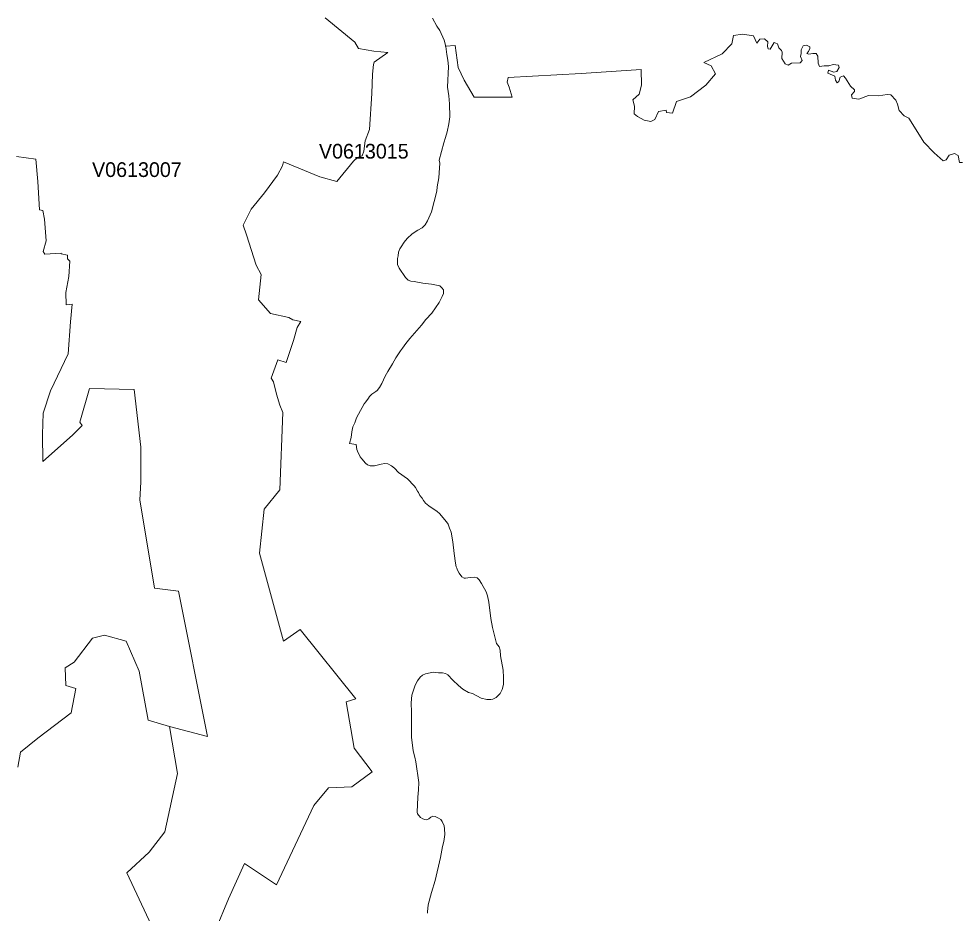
# Model space of a CAD drawing. Extents: x 369010 to 735936, y 6377141 to 6616555.
# Drawn here: x 618613 to 625018, y 6433932 to 6440014 of the extents above; entities that cross this region are included whole.
import ezdxf
from ezdxf.enums import TextEntityAlignment as Align

# ---------------------------------------------------------------- set-up
doc = ezdxf.new("R2010")
doc.units = 0
doc.header["$LTSCALE"] = 40
doc.layers.add('3', color=7, linetype='Continuous', lineweight=13)
doc.layers.add('4', color=7, linetype='Continuous')

msp = doc.modelspace()

# ---------------------------------------------------------------- linework, layer by layer
at = {"layer": '3'}
for points in [[(619949.85, 6433815.52), (620037.73, 6434028.35), (620145.97, 6434270.65), (620363.61, 6434124.51), (620617.33, 6434665.05), (620716.96, 6434783.22), (620876.18, 6434791.16), (621015.03, 6434893.61), (620892.89, 6435052.99), (620838.11, 6435367.94), (620903.15, 6435389.13), (620524.31, 6435861.97), (620411.61, 6435782.2), (620248.58, 6436379.17), (620279.7, 6436679.23), (620385.79, 6436810.64), (620405.98, 6437336.94), (620385.95, 6437387.42), (620364.77, 6437461.73), (620343.09, 6437544.49), (620328.52, 6437570.97), (620372.38, 6437694.6), (620430.8, 6437677.22), (620478.47, 6437826.01), (620505.28, 6437914.55), (620530.44, 6437955.6), (620475.99, 6437966.36), (620448.18, 6437983.57), (620323.39, 6438010.05), (620242.46, 6438101.74), (620259.18, 6438275.52), (620224.75, 6438339.4), (620161.03, 6438543.8), (620137.37, 6438611.16), (620191.82, 6438718.57), (620282.02, 6438831.44), (620370.89, 6438950.61), (620405.32, 6439013), (620411.94, 6439040.81), (620657.54, 6438940.02), (620774.22, 6438906.75), (620888.42, 6439044.94), (620914.9, 6439070.93), (620945.36, 6439081.52), (620957.27, 6439113.46), (620966.71, 6439183.8), (620997.16, 6439260.76), (621011.89, 6439506.7), (621016.03, 6439638.28), (621023.97, 6439703.32), (621027.28, 6439718.38), (621120.13, 6439784.75), (621025.96, 6439792.86), (620922.35, 6439812.72), (620896.2, 6439854.59), (620695.44, 6440020.92)], [(620695.44, 6440020.92), (620896.2, 6439854.59), (620922.35, 6439812.72), (621025.96, 6439792.86), (621120.13, 6439784.75), (621027.28, 6439718.38), (621023.97, 6439703.32), (621016.03, 6439638.28), (621011.89, 6439506.7), (620997.16, 6439260.76), (620966.71, 6439183.8), (620957.27, 6439113.46), (620945.36, 6439081.52), (620914.9, 6439070.93), (620888.42, 6439044.94), (620774.22, 6438906.75), (620657.54, 6438940.02), (620411.94, 6439040.81), (620405.32, 6439013), (620370.89, 6438950.61), (620282.02, 6438831.44), (620191.82, 6438718.57), (620137.37, 6438611.16), (620161.03, 6438543.8), (620224.75, 6438339.4), (620259.18, 6438275.52), (620242.46, 6438101.74), (620323.39, 6438010.05), (620448.18, 6437983.57), (620475.99, 6437966.36), (620530.44, 6437955.6), (620505.28, 6437914.55), (620478.47, 6437826.01), (620430.8, 6437677.22), (620372.38, 6437694.6), (620328.52, 6437570.97), (620343.09, 6437544.49), (620364.77, 6437461.73), (620385.95, 6437387.42), (620405.98, 6437336.94), (620385.79, 6436810.64), (620279.7, 6436679.23), (620248.58, 6436379.17), (620411.61, 6435782.2), (620524.31, 6435861.97), (620903.15, 6435389.13), (620838.11, 6435367.94), (620892.89, 6435052.99), (621015.03, 6434893.61), (620876.18, 6434791.16), (620716.96, 6434783.22), (620617.33, 6434665.05), (620363.61, 6434124.51), (620145.97, 6434270.65), (620037.73, 6434028.35)], [(621513.53, 6439206.15), (621523.96, 6439246.36), (621535.54, 6439298.99), (621542, 6439346.99), (621540.01, 6439435.87), (621535.54, 6439489.16), (621527.27, 6439549.4), (621532.23, 6439688.92), (621529.42, 6439733.11), (621520.98, 6439772.17), (621513.86, 6439824.47), (621511.54, 6439834.9), (621503.93, 6439869.65), (621473.15, 6439934.53), (621454.28, 6439964.65), (621424.66, 6440018.6)], [(621424.66, 6440018.6), (621454.28, 6439964.65), (621473.15, 6439934.53), (621503.93, 6439869.65), (621511.54, 6439834.9), (621513.2, 6439827.28), (621579.07, 6439832.25), (621597.94, 6439683.29), (621640.14, 6439595.74), (621708, 6439480.72), (621965.03, 6439481.54), (621945.17, 6439548.57), (621931.26, 6439583.83), (621939.21, 6439615.11), (622433.9, 6439642.41), (622842.36, 6439669.56), (622845.01, 6439563.47), (622827.96, 6439501.9), (622785.43, 6439462.51), (622797.51, 6439420.64), (622794.2, 6439366.85), (622817.21, 6439349.14), (622863.05, 6439323.98), (622908.07, 6439315.87), (622934.71, 6439328.62), (622959.54, 6439383.9), (623013.33, 6439392.5), (623015.31, 6439377.11), (623056.52, 6439371.15), (623081.85, 6439451.92), (623178.83, 6439483.86), (623281.94, 6439561.65), (623347.81, 6439639.44), (623317.36, 6439693.22), (623267.71, 6439716.23), (623393.49, 6439775.81), (623459.86, 6439843.01), (623470.45, 6439899.77), (623530.86, 6439908.88), (623607.16, 6439897.62), (623627.84, 6439849.13), (623649.69, 6439874.95), (623679.81, 6439877.43), (623704.31, 6439858.07), (623701.66, 6439826.29), (623704.97, 6439809.57), (623720.36, 6439807.59), (623746.18, 6439853.43), (623770.01, 6439844.83), (623777.79, 6439815.53), (623795.67, 6439798.15), (623801.62, 6439786.24), (623797.65, 6439744.36), (623820.49, 6439707.95), (623841.68, 6439699.35), (623864.85, 6439711.26), (623923.93, 6439714.57), (623935.85, 6439730.46), (623924.59, 6439757.11), (623929.89, 6439777.3), (623931.21, 6439803.78), (623943.13, 6439831.09), (623966.96, 6439834.4), (623988.81, 6439823.14), (623988.81, 6439811.06), (623979.54, 6439790.54), (623968.29, 6439777.96), (623982.19, 6439772.67)], [(623841.68, 6439699.35), (623820.49, 6439707.95), (623797.65, 6439744.36), (623801.62, 6439786.24), (623795.67, 6439798.15), (623777.79, 6439815.53), (623770.01, 6439844.83), (623746.18, 6439853.43), (623720.36, 6439807.59), (623704.97, 6439809.57), (623701.66, 6439826.29), (623704.31, 6439858.07), (623679.81, 6439877.43), (623649.69, 6439874.95), (623627.84, 6439849.13), (623607.16, 6439897.62), (623530.86, 6439908.88), (623470.45, 6439899.77), (623459.86, 6439843.01), (623393.49, 6439775.81), (623267.71, 6439716.23), (623317.36, 6439693.22), (623347.81, 6439639.44), (623281.94, 6439561.65), (623178.83, 6439483.86), (623081.85, 6439451.92), (623056.52, 6439371.15)], [(623056.52, 6439371.15), (623015.31, 6439377.11), (623013.33, 6439392.5), (622959.54, 6439383.9), (622934.71, 6439328.62), (622908.07, 6439315.87), (622863.05, 6439323.98), (622817.21, 6439349.14), (622794.2, 6439366.85), (622797.51, 6439420.64), (622785.43, 6439462.51), (622827.96, 6439501.9), (622845.01, 6439563.47), (622842.36, 6439669.56), (622433.9, 6439642.41), (621939.21, 6439615.11), (621931.26, 6439583.83), (621945.17, 6439548.57), (621965.03, 6439481.54), (621708, 6439480.72), (621640.14, 6439595.74), (621597.94, 6439683.29), (621579.07, 6439832.25), (621513.2, 6439827.28), (621513.86, 6439824.47), (621520.98, 6439772.17), (621529.42, 6439733.11), (621532.23, 6439688.92), (621527.27, 6439549.4), (621535.54, 6439489.16), (621540.01, 6439435.87), (621542, 6439346.99), (621535.54, 6439298.99), (621523.96, 6439246.36), (621513.53, 6439206.15), (621501.78, 6439169.73), (621470.67, 6439053.39), (621474.64, 6439031.87), (621469.01, 6438965.67), (621467.36, 6438932.07), (621456.6, 6438870.5), (621453.12, 6438841.04), (621417.21, 6438701.36), (621389.4, 6438639.13), (621373.51, 6438611.82), (621355.14, 6438593.45), (621323.7, 6438576.9), (621287.12, 6438550.92), (621251.87, 6438518.81), (621231.18, 6438494.15), (621211.16, 6438464.03), (621202.22, 6438449.13), (621193.94, 6438427.45), (621191.63, 6438401.3), (621187.16, 6438382.76), (621187.16, 6438343.04), (621197.75, 6438318.38), (621240.45, 6438255.66), (621258.49, 6438235.63), (621276.86, 6438230.67), (621299.37, 6438227.85), (621358.95, 6438216.76), (621417.7, 6438209.98), (621473.48, 6438196.9), (621488.21, 6438184.16), (621497.97, 6438170.26), (621498.3, 6438146.59), (621490.69, 6438126.23), (621470.33, 6438085.19), (621420.02, 6438013.03), (621379.64, 6437970), (621350.34, 6437930.28), (621269.25, 6437839.58), (621242.6, 6437806.81), (621220.92, 6437773.38), (621206.69, 6437755.17), (621176.07, 6437709), (621153.23, 6437667.79), (621119.8, 6437615.82), (621103.08, 6437584.7), (621079.41, 6437533.23), (621064.52, 6437506.75), (621047.97, 6437486.56), (621038.04, 6437478.45), (621011.23, 6437460.74), (620996.99, 6437445.35), (620989.21, 6437433.43), (620970.35, 6437409.6), (620960.58, 6437395.37), (620921.85, 6437324.86), (620908.45, 6437299.71), (620896.2, 6437265.45), (620883.13, 6437239.79), (620875.35, 6437206.03), (620871.21, 6437166.97), (620860.45, 6437126.09), (620906.3, 6437118.31), (620911.1, 6437085.54), (620914.08, 6437072.96), (620933.27, 6437035.06)], [(625026.68, 6439035.84), (625006.82, 6439037.17), (624997.56, 6439083.67), (624972.9, 6439096.91), (624935.82, 6439086.82), (624915.96, 6439054.21), (624895.44, 6439048.25), (624833.71, 6439102.71), (624764.19, 6439174.87), (624711.73, 6439259.93), (624661.58, 6439337.72), (624629.81, 6439355.1), (624596.54, 6439390.85), (624584.62, 6439434.04), (624572.87, 6439460.86), (624538.45, 6439496.77), (624514.61, 6439499.42), (624455.53, 6439490.15), (624387.84, 6439491.97), (624321.47, 6439468.14), (624276.95, 6439474.1), (624272.98, 6439497.93), (624293.67, 6439518.62), (624291.52, 6439530.53), (624264.54, 6439555.86), (624231.44, 6439609.64), (624217.54, 6439625.7), (624194.2, 6439616.26), (624186.92, 6439586.47), (624174.34, 6439577.87), (624164.41, 6439597.73), (624157.79, 6439623.05), (624111.78, 6439645.23), (624115.09, 6439664.59), (624152.99, 6439651.19), (624172.19, 6439654.66), (624188.08, 6439682.47), (624182.78, 6439697.69), (624148.35, 6439702.33), (624117.07, 6439693.06), (624086.62, 6439693.72), (624054.02, 6439690.41), (624045.41, 6439713.08), (624043.92, 6439760.58), (624032.67, 6439777.96), (624010.16, 6439778.62), (623982.19, 6439772.67), (623968.29, 6439777.96), (623979.54, 6439790.54), (623988.81, 6439811.06), (623988.81, 6439823.14), (623966.96, 6439834.4), (623943.13, 6439831.09), (623931.21, 6439803.78), (623929.89, 6439777.3), (623924.59, 6439757.11), (623935.85, 6439730.46), (623923.93, 6439714.57), (623864.85, 6439711.26), (623841.68, 6439699.35)], [(623982.19, 6439772.67), (624010.16, 6439778.62), (624032.67, 6439777.96), (624043.92, 6439760.58), (624045.41, 6439713.08), (624054.02, 6439690.41), (624086.62, 6439693.72), (624117.07, 6439693.06), (624148.35, 6439702.33), (624182.78, 6439697.69), (624188.08, 6439682.47), (624172.19, 6439654.66), (624152.99, 6439651.19), (624115.09, 6439664.59), (624111.78, 6439645.23), (624157.79, 6439623.05), (624164.41, 6439597.73), (624174.34, 6439577.87), (624186.92, 6439586.47), (624194.2, 6439616.26), (624217.54, 6439625.7), (624231.44, 6439609.64), (624264.54, 6439555.86), (624291.52, 6439530.53), (624293.67, 6439518.62), (624272.98, 6439497.93), (624276.95, 6439474.1), (624321.47, 6439468.14), (624387.84, 6439491.97), (624455.53, 6439490.15), (624514.61, 6439499.42), (624538.45, 6439496.77), (624572.87, 6439460.86), (624584.62, 6439434.04), (624596.54, 6439390.85), (624629.81, 6439355.1), (624661.58, 6439337.72), (624711.73, 6439259.93), (624764.19, 6439174.87), (624833.71, 6439102.71), (624895.44, 6439048.25), (624915.96, 6439054.21), (624935.82, 6439086.82), (624972.9, 6439096.91), (624997.56, 6439083.67), (625006.82, 6439037.17), (625026.68, 6439035.84)], [(621606.54, 6436243.46), (621593.97, 6436265.14), (621590.32, 6436278.05), (621586.02, 6436285.99), (621580.56, 6436311.15), (621570.96, 6436377.19), (621563.18, 6436458.12), (621551.43, 6436522.66), (621539.52, 6436550.14), (621530.41, 6436577.45), (621520.48, 6436592.84), (621471.49, 6436649.61), (621457.09, 6436663.51), (621399.33, 6436701.41), (621377.16, 6436720.77), (621362.43, 6436737.82), (621353.16, 6436754.7), (621338.92, 6436773.07), (621329.82, 6436792.27), (621322.21, 6436800.71), (621308.14, 6436826.86), (621299.2, 6436837.95), (621253.86, 6436884.79), (621193.28, 6436928.81), (621165.48, 6436956.95), (621146.61, 6436972.83), (621121.29, 6436987.4), (621099.77, 6436989.88), (621076.1, 6436986.08), (621030.26, 6436973), (621001.3, 6436974.66), (620983.42, 6436981.77), (620969.85, 6436991.04), (620943.2, 6437021.49), (620933.27, 6437035.06), (620914.08, 6437072.96), (620911.1, 6437085.54), (620906.3, 6437118.31), (620860.45, 6437126.09), (620871.21, 6437166.97), (620875.35, 6437206.03), (620883.13, 6437239.79), (620896.2, 6437265.45), (620908.45, 6437299.71), (620921.85, 6437324.86), (620960.58, 6437395.37), (620970.35, 6437409.6), (620989.21, 6437433.43), (620996.99, 6437445.35), (621011.23, 6437460.74), (621038.04, 6437478.45), (621047.97, 6437486.56), (621064.52, 6437506.75), (621079.41, 6437533.23), (621103.08, 6437584.7), (621119.8, 6437615.82), (621153.23, 6437667.79), (621176.07, 6437709), (621206.69, 6437755.17), (621220.92, 6437773.38), (621242.6, 6437806.81), (621269.25, 6437839.58), (621350.34, 6437930.28), (621379.64, 6437970), (621420.02, 6438013.03), (621470.33, 6438085.19), (621490.69, 6438126.23), (621498.3, 6438146.59), (621497.97, 6438170.26), (621488.21, 6438184.16), (621473.48, 6438196.9), (621417.7, 6438209.98), (621358.95, 6438216.76), (621299.37, 6438227.85), (621276.86, 6438230.67), (621258.49, 6438235.63), (621240.45, 6438255.66), (621197.75, 6438318.38), (621187.16, 6438343.04), (621187.16, 6438382.76), (621191.63, 6438401.3), (621193.94, 6438427.45), (621202.22, 6438449.13), (621211.16, 6438464.03), (621231.18, 6438494.15), (621251.87, 6438518.81), (621287.12, 6438550.92), (621323.7, 6438576.9), (621355.14, 6438593.45), (621373.51, 6438611.82), (621389.4, 6438639.13), (621417.21, 6438701.36), (621453.12, 6438841.04), (621456.6, 6438870.5), (621467.36, 6438932.07), (621469.01, 6438965.67), (621474.64, 6439031.87), (621470.67, 6439053.39), (621501.78, 6439169.73), (621513.53, 6439206.15)], [(618605.63, 6434925.55), (618623.67, 6435026.84), (618741.84, 6435122.33), (618968.24, 6435294.79), (618999.69, 6435458.97), (618931.01, 6435480.98), (618926.87, 6435601.14), (618989.59, 6435638.38), (619113.72, 6435802.39), (619194.82, 6435822.42), (619342.95, 6435781.04), (619431.66, 6435577.47), (619490.91, 6435244.64), (619637.54, 6435200.29), (619895.23, 6435132.26), (619698.28, 6436121.98), (619535.1, 6436141.84), (619434.8, 6436742.95), (619441.75, 6436862.94), (619441.75, 6437100.6), (619397.07, 6437493.51), (619093.86, 6437498.81), (619026.17, 6437271.9), (619042.23, 6437249.23), (618977.35, 6437181.54), (618775.6, 6437003.45), (618774.44, 6437186.67), (618777.09, 6437331.48), (618827.4, 6437484.08), (618946.89, 6437736.3), (618964.11, 6437952.95), (618976.02, 6438073.93), (618933.49, 6438069.8), (618932.17, 6438152.22), (618952.52, 6438260.46), (618959.14, 6438365.22), (618943.09, 6438381.27), (618944.41, 6438406.43), (618900.72, 6438415.7), (618899.4, 6438420.99), (618790.49, 6438414.37), (618778.58, 6438431.75), (618799.27, 6438503.08), (618786.03, 6438650.55), (618775.43, 6438710.3), (618752.76, 6438715.59), (618741.34, 6438906.42), (618728.1, 6439059.18), (618596.69, 6439077.71)], [(618596.69, 6439077.71), (618728.1, 6439059.18), (618741.34, 6438906.42), (618752.76, 6438715.59), (618775.43, 6438710.3), (618786.03, 6438650.55), (618799.27, 6438503.08), (618778.58, 6438431.75), (618790.49, 6438414.37), (618899.4, 6438420.99)], [(618899.4, 6438420.99), (618900.72, 6438415.7), (618944.41, 6438406.43), (618943.09, 6438381.27), (618959.14, 6438365.22), (618952.52, 6438260.46), (618932.17, 6438152.22), (618933.49, 6438069.8), (618976.02, 6438073.93), (618964.11, 6437952.95), (618946.89, 6437736.3), (618827.4, 6437484.08), (618777.09, 6437331.48), (618774.44, 6437186.67), (618775.6, 6437003.45), (618977.35, 6437181.54), (619042.23, 6437249.23), (619026.17, 6437271.9), (619093.86, 6437498.81), (619397.07, 6437493.51), (619441.75, 6437100.6), (619441.75, 6436862.94), (619434.8, 6436742.95), (619535.1, 6436141.84), (619698.28, 6436121.98), (619895.23, 6435132.26), (619637.54, 6435200.29), (619690.34, 6434880.7), (619606.1, 6434483.99), (619498.69, 6434347.28), (619346.75, 6434205.28), (619514.08, 6433847.29)], [(620933.27, 6437035.06), (620943.2, 6437021.49), (620969.85, 6436991.04), (620983.42, 6436981.77), (621001.3, 6436974.66), (621030.26, 6436973), (621076.1, 6436986.08), (621099.77, 6436989.88), (621121.29, 6436987.4), (621146.61, 6436972.83), (621165.48, 6436956.95), (621193.28, 6436928.81), (621253.86, 6436884.79), (621299.2, 6436837.95), (621308.14, 6436826.86), (621322.21, 6436800.71), (621329.82, 6436792.27), (621338.92, 6436773.07), (621353.16, 6436754.7), (621362.43, 6436737.82), (621377.16, 6436720.77), (621399.33, 6436701.41), (621457.09, 6436663.51), (621471.49, 6436649.61), (621520.48, 6436592.84), (621530.41, 6436577.45), (621539.52, 6436550.14), (621551.43, 6436522.66), (621563.18, 6436458.12), (621570.96, 6436377.19), (621580.56, 6436311.15), (621586.02, 6436285.99), (621590.32, 6436278.05), (621593.97, 6436265.14), (621606.54, 6436243.46), (621624.58, 6436218.96), (621639.64, 6436210.85), (621649.08, 6436209.7), (621680.86, 6436214.83), (621711.8, 6436217.64), (621727.03, 6436212.67), (621742.42, 6436198.28), (621757.48, 6436174.61), (621790.09, 6436116.52), (621797.87, 6436090.2), (621806.97, 6436047.34), (621820.71, 6435936.12), (621832.13, 6435874.72), (621846.19, 6435820.6), (621859.93, 6435764.99), (621877.81, 6435743.14), (621884.92, 6435719.97), (621887.24, 6435682.73), (621903.62, 6435584.92), (621907.43, 6435534.27), (621906.11, 6435486.94), (621897, 6435452.02), (621883.43, 6435425.54), (621858.11, 6435398.06), (621835.44, 6435386.81), (621820.04, 6435384.16), (621794.72, 6435385.82), (621754.17, 6435394.59), (621695.42, 6435424.54), (621670.1, 6435432.16), (621630.54, 6435454.67), (621600.09, 6435480.82), (621561.69, 6435515.74), (621528.92, 6435553.47), (621513.2, 6435561.09), (621492.18, 6435566.88), (621465.7, 6435567.21), (621429.79, 6435570.52), (621376.82, 6435558.93), (621356.3, 6435549.67), (621340.41, 6435537.09), (621321.71, 6435512.59), (621305.82, 6435483.3), (621282.82, 6435413.29), (621278.52, 6435361.49), (621280.5, 6435297.6), (621280.5, 6435214.19), (621281.83, 6435129.45), (621292.42, 6435036.11), (621303.84, 6434991.92), (621311.78, 6434959.98), (621330.48, 6434821.12), (621329.16, 6434770.47), (621324.86, 6434721.15), (621320.55, 6434619.2), (621322.87, 6434606.79), (621342.57, 6434583.12), (621358.45, 6434572.2), (621373.18, 6434568.06), (621385.76, 6434567.57), (621398.84, 6434573.52), (621411.91, 6434585.44), (621426.48, 6434592.39), (621443.19, 6434588.92), (621465.37, 6434578.16)], [(621390.56, 6433930.71), (621389.9, 6433941.46), (621395.86, 6433987.47), (621416.55, 6434071.55), (621443.19, 6434152.98), (621479.11, 6434310.87), (621491.52, 6434385.01), (621500.46, 6434418.61), (621507.9, 6434467.44), (621506.58, 6434506.16), (621503.27, 6434526.02), (621490.69, 6434554.99), (621480.43, 6434568.23), (621465.37, 6434578.16), (621443.19, 6434588.92), (621426.48, 6434592.39), (621411.91, 6434585.44), (621398.84, 6434573.52), (621385.76, 6434567.57), (621373.18, 6434568.06), (621358.45, 6434572.2), (621342.57, 6434583.12), (621322.87, 6434606.79), (621320.55, 6434619.2), (621324.86, 6434721.15), (621329.16, 6434770.47), (621330.48, 6434821.12), (621311.78, 6434959.98), (621303.84, 6434991.92), (621292.42, 6435036.11), (621281.83, 6435129.45), (621280.5, 6435214.19), (621280.5, 6435297.6), (621278.52, 6435361.49), (621282.82, 6435413.29), (621305.82, 6435483.3), (621321.71, 6435512.59), (621340.41, 6435537.09), (621356.3, 6435549.67), (621376.82, 6435558.93), (621429.79, 6435570.52), (621465.7, 6435567.21), (621492.18, 6435566.88), (621513.2, 6435561.09), (621528.92, 6435553.47), (621561.69, 6435515.74), (621600.09, 6435480.82), (621630.54, 6435454.67), (621670.1, 6435432.16), (621695.42, 6435424.54), (621754.17, 6435394.59), (621794.72, 6435385.82), (621820.04, 6435384.16), (621835.44, 6435386.81), (621858.11, 6435398.06), (621883.43, 6435425.54), (621897, 6435452.02), (621906.11, 6435486.94), (621907.43, 6435534.27), (621903.62, 6435584.92), (621887.24, 6435682.73), (621884.92, 6435719.97), (621877.81, 6435743.14), (621859.93, 6435764.99), (621846.19, 6435820.6), (621832.13, 6435874.72), (621820.71, 6435936.12), (621806.97, 6436047.34), (621797.87, 6436090.2), (621790.09, 6436116.52), (621757.48, 6436174.61), (621742.42, 6436198.28), (621727.03, 6436212.67), (621711.8, 6436217.64), (621680.86, 6436214.83), (621649.08, 6436209.7), (621639.64, 6436210.85), (621624.58, 6436218.96), (621606.54, 6436243.46)], [(619514.08, 6433847.29), (619346.75, 6434205.28), (619498.69, 6434347.28), (619606.1, 6434483.99), (619690.34, 6434880.7), (619637.54, 6435200.29), (619490.91, 6435244.64), (619431.66, 6435577.47), (619342.95, 6435781.04), (619194.82, 6435822.42), (619113.72, 6435802.39), (618989.59, 6435638.38), (618926.87, 6435601.14), (618931.01, 6435480.98), (618999.69, 6435458.97), (618968.24, 6435294.79), (618741.84, 6435122.33), (618623.67, 6435026.84), (618605.63, 6434925.55)], [(621465.37, 6434578.16), (621480.43, 6434568.23), (621490.69, 6434554.99), (621503.27, 6434526.02), (621506.58, 6434506.16), (621507.9, 6434467.44), (621500.46, 6434418.61), (621491.52, 6434385.01), (621479.11, 6434310.87), (621443.19, 6434152.98), (621416.55, 6434071.55), (621395.86, 6433987.47), (621389.9, 6433941.46), (621390.56, 6433930.71)], [(620037.73, 6434028.35), (619949.85, 6433815.52)]]:
    msp.add_lwpolyline(points, dxfattribs=at)

# ---------------------------------------------------------------- texts
at = {"layer": '4'}
for s, p in [('V0613015', (620957.27, 6439063.46)), ('V0613007', (619415.19, 6438938.24))]:
    msp.add_text(s, height=100, dxfattribs=at).set_placement(p, align=Align.CENTER)

doc.saveas('drawing.dxf')
